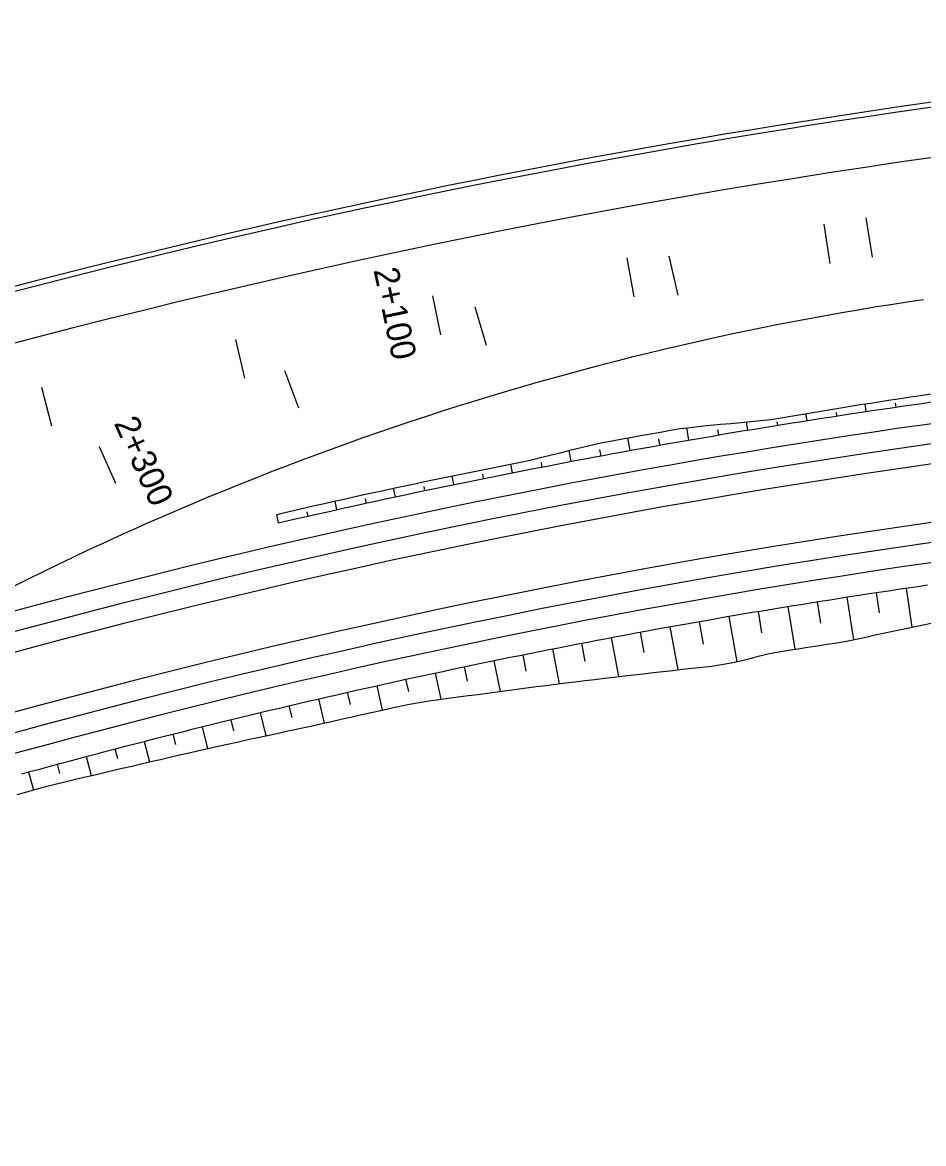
# Model space of a CAD drawing. Extents: x 6503541 to 6503743, y 5888004 to 5888145.
# Drawn here: x 6503643.152 to 6503644.237, y 5888072.465 to 5888073.816 of the extents above; entities that cross this region are included whole.
import ezdxf

# ---------------------------------------------------------------- set-up
doc = ezdxf.new("R2010")
doc.units = 0
doc.layers.add('12', color=7, linetype='Continuous')

msp = doc.modelspace()

# ---------------------------------------------------------------- linework, layer by layer
at = {"layer": '12'}
for p, q in [((6503644.1679, 5888073.3471), (6503644.1666, 5888073.3562)), ((6503644.2029, 5888073.3571), (6503644.2036, 5888073.3524)), ((6503644.0968, 5888073.3363), (6503644.0954, 5888073.3446)), ((6503644.1317, 5888073.3461), (6503644.1323, 5888073.3418)), ((6503643.9547, 5888073.3128), (6503643.9521, 5888073.3275)), ((6503643.9891, 5888073.3251), (6503643.9902, 5888073.3189)), ((6503644.0257, 5888073.3248), (6503644.024, 5888073.3348)), ((6503644.0606, 5888073.3346), (6503644.0612, 5888073.3306)), ((6503643.8838, 5888073.3002), (6503643.8811, 5888073.3153)), ((6503643.9179, 5888073.3141), (6503643.9192, 5888073.3066)), ((6503643.813, 5888073.2871), (6503643.8105, 5888073.3002)), ((6503643.847, 5888073.3012), (6503643.8484, 5888073.2937)), ((6503643.7423, 5888073.2734), (6503643.7403, 5888073.2837)), ((6503643.7766, 5888073.2859), (6503643.7776, 5888073.2803)), ((6503643.6717, 5888073.2592), (6503643.6696, 5888073.2695)), ((6503643.706, 5888073.2715), (6503643.707, 5888073.2664)), ((6503643.6354, 5888073.257), (6503643.6365, 5888073.2518)), ((6503643.565, 5888073.2419), (6503643.5661, 5888073.2367)), ((6503643.6013, 5888073.2443), (6503643.5991, 5888073.2547)), ((6503643.5309, 5888073.229), (6503643.5286, 5888073.2393)), ((6503643.4607, 5888073.2131), (6503643.4584, 5888073.2233)), ((6503643.4946, 5888073.2262), (6503643.4958, 5888073.2211)), ((6503644.216, 5888073.1345), (6503644.2229, 5888073.0874)), ((6503644.1448, 5888073.1237), (6503644.1528, 5888073.0723)), ((6503644.1841, 5888073.1046), (6503644.1804, 5888073.1291)), ((6503644.0425, 5888073.0806), (6503644.0382, 5888073.1065)), ((6503644.0737, 5888073.1124), (6503644.0821, 5888073.0609)), ((6503644.1134, 5888073.0922), (6503644.1092, 5888073.1181)), ((6503643.972, 5888073.0671), (6503643.9672, 5888073.0943)), ((6503644.0027, 5888073.1004), (6503644.0121, 5888073.0458)), ((6503643.9009, 5888073.0568), (6503643.8964, 5888073.0815)), ((6503643.9318, 5888073.0879), (6503643.9411, 5888073.036)), ((6503643.8299, 5888073.0459), (6503643.8256, 5888073.0681)), ((6503643.861, 5888073.0749), (6503643.8698, 5888073.0279)), ((6503643.7589, 5888073.0345), (6503643.755, 5888073.0542)), ((6503643.7903, 5888073.0612), (6503643.7986, 5888073.0193)), ((6503643.688, 5888073.0225), (6503643.6844, 5888073.0397)), ((6503643.7197, 5888073.047), (6503643.7273, 5888073.0101)), ((6503643.6492, 5888073.0322), (6503643.656, 5888073.0005)), ((6503643.5789, 5888073.0169), (6503643.5854, 5888072.9876)), ((6503643.6173, 5888073.0099), (6503643.614, 5888073.0246)), ((6503643.5087, 5888073.001), (6503643.5154, 5888072.9718)), ((6503643.5471, 5888072.9944), (6503643.5438, 5888073.009)), ((6503643.477, 5888072.9785), (6503643.4736, 5888072.9928)), ((6503643.4069, 5888072.9625), (6503643.4036, 5888072.976)), ((6503643.4386, 5888072.9845), (6503643.4453, 5888072.9566)), ((6503643.3369, 5888072.9459), (6503643.3337, 5888072.9587)), ((6503643.3686, 5888072.9674), (6503643.3752, 5888072.9411)), ((6503643.2988, 5888072.9498), (6503643.3052, 5888072.9251)), ((6503643.2292, 5888072.9316), (6503643.2352, 5888072.9087)), ((6503643.2671, 5888072.9289), (6503643.264, 5888072.9408)), ((6503643.1973, 5888072.9113), (6503643.1944, 5888072.9223)), ((6503643.1596, 5888072.9129), (6503643.1655, 5888072.8915))]:
    msp.add_line(p, q, dxfattribs=at)
for points in [[(6503644.1756, 5888073.533), (6503644.168, 5888073.5804)], [(6503644.1248, 5888073.5254), (6503644.1174, 5888073.5728)], [(6503643.8888, 5888073.4852), (6503643.8802, 5888073.5324)], [(6503643.9416, 5888073.4874), (6503643.9309, 5888073.5342)], [(6503643.6459, 5888073.4865), (6503643.6557, 5888073.4396)], [(6503643.7111, 5888073.4267), (6503643.6973, 5888073.4727)], [(6503643.4202, 5888073.3873), (6503643.4092, 5888073.434)], [(6503643.485, 5888073.3512), (6503643.4683, 5888073.3962)], [(6503643.1879, 5888073.3295), (6503643.1757, 5888073.376)], [(6503643.4584, 5888073.2233), (6503643.4684, 5888073.2256), (6503643.4802, 5888073.2284), (6503643.4921, 5888073.2311), (6503643.5039, 5888073.2338), (6503643.5158, 5888073.2364), (6503643.5277, 5888073.2391), (6503643.5395, 5888073.2417), (6503643.5514, 5888073.2444), (6503643.5633, 5888073.247), (6503643.5752, 5888073.2495), (6503643.5871, 5888073.2521), (6503643.5989, 5888073.2547), (6503643.6108, 5888073.2572), (6503643.6227, 5888073.2598), (6503643.6346, 5888073.2623), (6503643.6465, 5888073.2647), (6503643.6584, 5888073.2672), (6503643.6703, 5888073.2697), (6503643.6822, 5888073.2721), (6503643.6942, 5888073.2745), (6503643.7061, 5888073.2769), (6503643.718, 5888073.2793), (6503643.7299, 5888073.2817), (6503643.7419, 5888073.2841), (6503643.7538, 5888073.2864), (6503643.7657, 5888073.289), (6503643.7775, 5888073.292), (6503643.7893, 5888073.2949), (6503643.8011, 5888073.2979), (6503643.8129, 5888073.3008), (6503643.8248, 5888073.3037), (6503643.8366, 5888073.3066), (6503643.8485, 5888073.3093), (6503643.8604, 5888073.3115), (6503643.8724, 5888073.3137), (6503643.8844, 5888073.3159), (6503643.8963, 5888073.3181), (6503643.9083, 5888073.3202), (6503643.9203, 5888073.3224), (6503643.9323, 5888073.3245), (6503643.9442, 5888073.3266), (6503643.9563, 5888073.328), (6503643.9685, 5888073.3293), (6503643.9806, 5888073.3305), (6503643.9927, 5888073.3317), (6503644.0049, 5888073.3329), (6503644.017, 5888073.3341), (6503644.0291, 5888073.3353), (6503644.0412, 5888073.3364), (6503644.0534, 5888073.3376), (6503644.0654, 5888073.3396), (6503644.0774, 5888073.3416), (6503644.0893, 5888073.3436), (6503644.1013, 5888073.3456), (6503644.1133, 5888073.3476), (6503644.1253, 5888073.3495), (6503644.1373, 5888073.3515), (6503644.1493, 5888073.3534), (6503644.1613, 5888073.3554), (6503644.1733, 5888073.3573), (6503644.1854, 5888073.3592), (6503644.1974, 5888073.3611), (6503644.2094, 5888073.3629), (6503644.2214, 5888073.3648), (6503644.2334, 5888073.3666), (6503644.2454, 5888073.3685)], [(6503643.4607, 5888073.2131), (6503643.4707, 5888073.2154), (6503643.4826, 5888073.2181), (6503643.4944, 5888073.2208), (6503643.5063, 5888073.2235), (6503643.5181, 5888073.2261), (6503643.53, 5888073.2288), (6503643.5418, 5888073.2314), (6503643.5537, 5888073.234), (6503643.5655, 5888073.2366), (6503643.5774, 5888073.2392), (6503643.5893, 5888073.2418), (6503643.6012, 5888073.2443), (6503643.613, 5888073.2469), (6503643.6249, 5888073.2494), (6503643.6368, 5888073.2519), (6503643.6487, 5888073.2544), (6503643.6606, 5888073.2569), (6503643.6725, 5888073.2593), (6503643.6844, 5888073.2618), (6503643.6963, 5888073.2642), (6503643.7082, 5888073.2666), (6503643.7201, 5888073.269), (6503643.732, 5888073.2714), (6503643.7439, 5888073.2737), (6503643.7558, 5888073.2761), (6503643.7677, 5888073.2784), (6503643.7797, 5888073.2807), (6503643.7916, 5888073.283), (6503643.8035, 5888073.2853), (6503643.8154, 5888073.2876), (6503643.8274, 5888073.2898), (6503643.8393, 5888073.292), (6503643.8513, 5888073.2943), (6503643.8632, 5888073.2965), (6503643.8751, 5888073.2987), (6503643.8871, 5888073.3008), (6503643.899, 5888073.303), (6503643.911, 5888073.3051), (6503643.923, 5888073.3073), (6503643.9349, 5888073.3094), (6503643.9469, 5888073.3114), (6503643.9589, 5888073.3135), (6503643.9708, 5888073.3156), (6503643.9828, 5888073.3176), (6503643.9948, 5888073.3197), (6503644.0067, 5888073.3217), (6503644.0187, 5888073.3237), (6503644.0307, 5888073.3256), (6503644.0427, 5888073.3276), (6503644.0547, 5888073.3296), (6503644.0667, 5888073.3315), (6503644.0787, 5888073.3334), (6503644.0907, 5888073.3353), (6503644.1027, 5888073.3372), (6503644.1147, 5888073.3391), (6503644.1267, 5888073.3409), (6503644.1387, 5888073.3427), (6503644.1507, 5888073.3446), (6503644.1627, 5888073.3464), (6503644.1747, 5888073.3482), (6503644.1867, 5888073.3499), (6503644.1987, 5888073.3517), (6503644.2107, 5888073.3534), (6503644.2228, 5888073.3552), (6503644.2348, 5888073.3569), (6503644.2468, 5888073.3586)], [(6503643.2447, 5888073.3049), (6503643.2643, 5888073.261)], [(6503643.1516, 5888072.9107), (6503643.163, 5888072.9138), (6503643.1745, 5888072.9169), (6503643.1859, 5888072.92), (6503643.1974, 5888072.9231), (6503643.2088, 5888072.9262), (6503643.2203, 5888072.9293), (6503643.2317, 5888072.9323), (6503643.2432, 5888072.9353), (6503643.2546, 5888072.9384), (6503643.2661, 5888072.9414), (6503643.2776, 5888072.9443), (6503643.2891, 5888072.9473), (6503643.3005, 5888072.9503), (6503643.312, 5888072.9532), (6503643.3235, 5888072.9561), (6503643.335, 5888072.959), (6503643.3465, 5888072.9619), (6503643.358, 5888072.9648), (6503643.3695, 5888072.9677), (6503643.381, 5888072.9705), (6503643.3925, 5888072.9733), (6503643.4041, 5888072.9762), (6503643.4156, 5888072.979), (6503643.4271, 5888072.9817), (6503643.4386, 5888072.9845), (6503643.4502, 5888072.9873), (6503643.4617, 5888072.99), (6503643.4732, 5888072.9927), (6503643.4848, 5888072.9954), (6503643.4963, 5888072.9981), (6503643.5079, 5888073.0008), (6503643.5194, 5888073.0035), (6503643.531, 5888073.0061), (6503643.5425, 5888073.0087), (6503643.5541, 5888073.0114), (6503643.5657, 5888073.014), (6503643.5772, 5888073.0165), (6503643.5888, 5888073.0191), (6503643.6004, 5888073.0217), (6503643.612, 5888073.0242), (6503643.6235, 5888073.0267), (6503643.6351, 5888073.0292), (6503643.6467, 5888073.0317), (6503643.6583, 5888073.0342), (6503643.6699, 5888073.0367), (6503643.6815, 5888073.0391), (6503643.6931, 5888073.0415), (6503643.7047, 5888073.0439), (6503643.7163, 5888073.0463), (6503643.7279, 5888073.0487), (6503643.7396, 5888073.0511), (6503643.7512, 5888073.0534), (6503643.7628, 5888073.0558), (6503643.7744, 5888073.0581), (6503643.7861, 5888073.0604), (6503643.7977, 5888073.0627), (6503643.8093, 5888073.065), (6503643.821, 5888073.0672), (6503643.8326, 5888073.0695), (6503643.8442, 5888073.0717), (6503643.8559, 5888073.0739), (6503643.8675, 5888073.0761), (6503643.8792, 5888073.0783), (6503643.8908, 5888073.0805), (6503643.9025, 5888073.0826), (6503643.9142, 5888073.0848), (6503643.9258, 5888073.0869), (6503643.9375, 5888073.089), (6503643.9492, 5888073.0911), (6503643.9608, 5888073.0931), (6503643.9725, 5888073.0952), (6503643.9842, 5888073.0972), (6503643.9959, 5888073.0993), (6503644.0076, 5888073.1013), (6503644.0192, 5888073.1033), (6503644.0309, 5888073.1053), (6503644.0426, 5888073.1072), (6503644.0543, 5888073.1092), (6503644.066, 5888073.1111), (6503644.0777, 5888073.113), (6503644.0894, 5888073.1149), (6503644.1011, 5888073.1168), (6503644.1128, 5888073.1187), (6503644.1245, 5888073.1205), (6503644.1362, 5888073.1224), (6503644.148, 5888073.1242), (6503644.1597, 5888073.126), (6503644.1714, 5888073.1278), (6503644.1831, 5888073.1296), (6503644.1948, 5888073.1313), (6503644.2066, 5888073.1331), (6503644.2183, 5888073.1348), (6503644.23, 5888073.1365), (6503644.2418, 5888073.1382)], [(6503643.1462, 5888072.8858), (6503643.1575, 5888072.8891), (6503643.1689, 5888072.8924), (6503643.1803, 5888072.8954), (6503643.1918, 5888072.8982), (6503643.2033, 5888072.901), (6503643.2148, 5888072.9038), (6503643.2263, 5888072.9066), (6503643.2378, 5888072.9093), (6503643.2493, 5888072.912), (6503643.2608, 5888072.9148), (6503643.2723, 5888072.9175), (6503643.2839, 5888072.9202), (6503643.2954, 5888072.9229), (6503643.3069, 5888072.9255), (6503643.3184, 5888072.9282), (6503643.3299, 5888072.9308), (6503643.3415, 5888072.9335), (6503643.353, 5888072.9361), (6503643.3645, 5888072.9387), (6503643.376, 5888072.9413), (6503643.3876, 5888072.9439), (6503643.3991, 5888072.9465), (6503643.4107, 5888072.949), (6503643.4222, 5888072.9516), (6503643.4338, 5888072.9541), (6503643.4453, 5888072.9566), (6503643.4569, 5888072.9591), (6503643.4684, 5888072.9616), (6503643.48, 5888072.9641), (6503643.4915, 5888072.9666), (6503643.5031, 5888072.9691), (6503643.5146, 5888072.9717), (6503643.5261, 5888072.9742), (6503643.5376, 5888072.9769), (6503643.5492, 5888072.9795), (6503643.5607, 5888072.9821), (6503643.5722, 5888072.9847), (6503643.5837, 5888072.9872), (6503643.5953, 5888072.9898), (6503643.6068, 5888072.9923), (6503643.6184, 5888072.9948), (6503643.63, 5888072.9968), (6503643.6418, 5888072.9985), (6503643.6535, 5888073.0001), (6503643.6652, 5888073.0017), (6503643.677, 5888073.0034), (6503643.6887, 5888073.005), (6503643.7004, 5888073.0065), (6503643.7121, 5888073.0081), (6503643.7239, 5888073.0097), (6503643.7356, 5888073.0112), (6503643.7473, 5888073.0127), (6503643.7591, 5888073.0143), (6503643.7708, 5888073.0158), (6503643.7826, 5888073.0173), (6503643.7943, 5888073.0187), (6503643.806, 5888073.0202), (6503643.8178, 5888073.0216), (6503643.8295, 5888073.0231), (6503643.8412, 5888073.0245), (6503643.853, 5888073.0259), (6503643.8647, 5888073.0273), (6503643.8765, 5888073.0287), (6503643.8882, 5888073.03), (6503643.8999, 5888073.0314), (6503643.9117, 5888073.0327), (6503643.9234, 5888073.034), (6503643.9352, 5888073.0354), (6503643.9469, 5888073.0367), (6503643.9586, 5888073.0379), (6503643.9704, 5888073.0392), (6503643.9821, 5888073.0406), (6503643.9937, 5888073.0426), (6503644.0053, 5888073.0446), (6503644.0169, 5888073.0467), (6503644.0283, 5888073.0497), (6503644.0398, 5888073.0528), (6503644.0512, 5888073.0558), (6503644.0628, 5888073.0579), (6503644.0745, 5888073.0597), (6503644.0861, 5888073.0615), (6503644.0978, 5888073.0633), (6503644.1094, 5888073.0651), (6503644.1211, 5888073.0668), (6503644.1327, 5888073.0685), (6503644.1444, 5888073.0705), (6503644.1559, 5888073.073), (6503644.1674, 5888073.0755), (6503644.179, 5888073.0781), (6503644.1905, 5888073.0805), (6503644.2021, 5888073.083), (6503644.2136, 5888073.0855), (6503644.2252, 5888073.0879), (6503644.2367, 5888073.0903), (6503644.2483, 5888073.0927)]]:
    msp.add_lwpolyline(points, dxfattribs=at)
for centre, radius, start, end in [((6503645.6131, 5888064.0658), 9.75, 88.11342, 113.76417), ((6503645.6131, 5888064.0658), 9.744, 88.11378, 113.76417), ((6503645.6131, 5888064.0658), 9.684, 80.97447, 114.63106), ((6503644.7576, 5888069.9196), 3.6, 98.3145, 118.5761), ((6503645.5118, 5888064.3304), 9.0905, 80.86976, 105.87428), ((6503645.5097, 5888064.3378), 9.0588, 80.86976, 114.63106), ((6503645.5097, 5888064.3378), 9.0348, 80.86976, 114.63106), ((6503645.5097, 5888064.3378), 8.9652, 80.86976, 114.63106), ((6503645.5097, 5888064.3378), 8.9412, 80.86976, 114.63106), ((6503645.5097, 5888064.3378), 8.9172, 80.86976, 109.63948)]:
    msp.add_arc(centre, radius, start, end, dxfattribs=at)

# ---------------------------------------------------------------- texts
for s, rotation, p in [('2+100', 281.7949, (6503643.5749, 5888073.5176)), ('2+300', 294.0811, (6503643.2621, 5888073.3332))]:
    msp.add_text(s, height=0.03, rotation=rotation, dxfattribs=at).set_placement(p)

doc.saveas('drawing.dxf')
